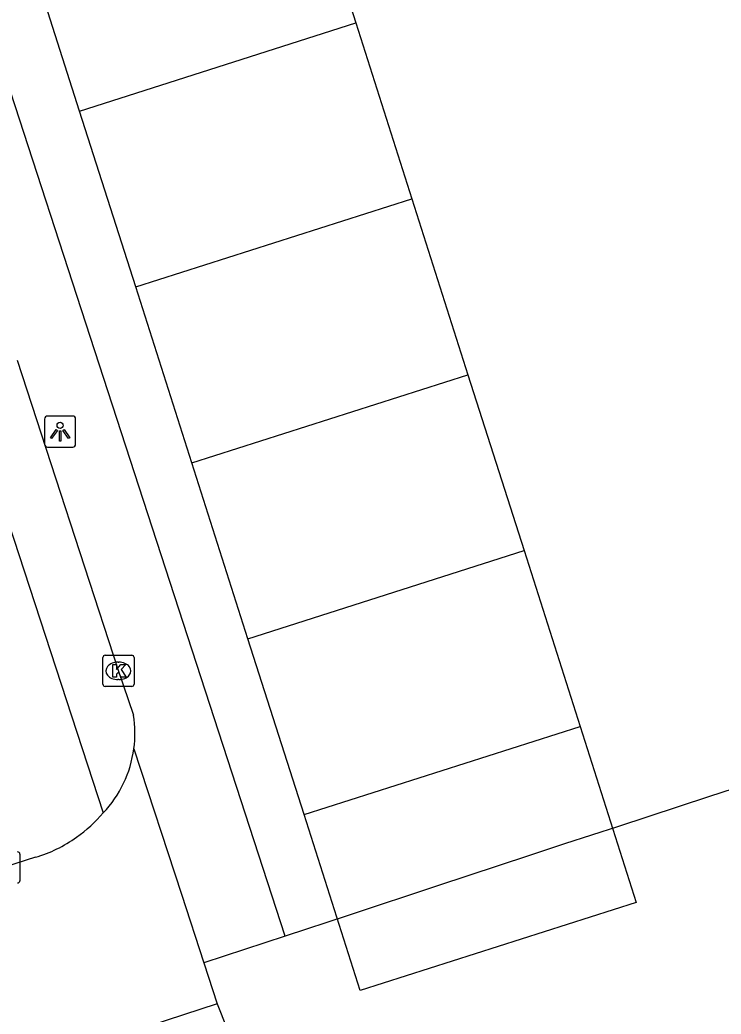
# Model space of a CAD drawing. Extents: x 158087 to 159494, y 382905 to 383981.
# Drawn here: x 159402.06 to 159424.55, y 383042.35 to 383074.25 of the extents above; entities that cross this region are included whole.
import ezdxf

# ---------------------------------------------------------------- set-up
doc = ezdxf.new("R2010")
doc.units = 0
for name, color, linetype in [('IMGEO_Kolk', 7, 'Continuous'), ('IMGEO_Lichtpunt', 7, 'Continuous'), ('IMGEO_Pand_vergunning_verleend', 7, 'Continuous'), ('IMGEO_Parkeervlak_open', 7, 'Continuous'), ('IMGEO_Rijbaan_lokaal_open', 7, 'Continuous'), ('IMGEO_Voetpad_open', 7, 'Continuous')]:
    doc.layers.add(name, color=color, linetype=linetype)

msp = doc.modelspace()

# ---------------------------------------------------------------- linework, layer by layer
at = {"layer": 'IMGEO_Kolk'}
for p, q in [((159404.717, 383052.933), (159404.717, 383053.785)), ((159404.792, 383053.859), (159405.644, 383053.859)), ((159405.718, 383053.785), (159405.718, 383052.933)), ((159405.205, 383053.639), (159405.23, 383053.639)), ((159405.644, 383052.859), (159404.792, 383052.859)), ((159405.228, 383053.079), (159405.203, 383053.079)), ((159402.056, 383047.48), (159402.056, 383046.628))]:
    msp.add_line(p, q, dxfattribs=at)
for points in [[(159404.717, 383052.933), (159404.717, 383053.785)], [(159404.792, 383053.859), (159405.644, 383053.859)], [(159405.718, 383053.785), (159405.718, 383052.933)], [(159405.038, 383053.559), (159405.161, 383053.559), (159405.161, 383053.408), (159405.291, 383053.559), (159405.455, 383053.559), (159405.309, 383053.408), (159405.462, 383053.159), (159405.31, 383053.159), (159405.225, 383053.323), (159405.161, 383053.256), (159405.161, 383053.159), (159405.038, 383053.159), (159405.038, 383053.559)], [(159405.644, 383052.859), (159404.792, 383052.859)], [(159402.056, 383047.48), (159402.056, 383046.628)]]:
    msp.add_lwpolyline(points, dxfattribs=at)
for centre, start, end in [((159404.794, 383053.783), 91.552, 178.448), ((159404.794, 383053.783), 91.552, 178.448), ((159405.642, 383053.783), 1.552, 88.448), ((159405.642, 383053.783), 1.552, 88.448), ((159404.794, 383052.935), 181.552, 268.448), ((159404.794, 383052.935), 181.552, 268.448), ((159405.642, 383052.935), 271.552, 358.448), ((159405.642, 383052.935), 271.552, 358.448), ((159401.98, 383047.478), 1.552, 88.448), ((159401.98, 383047.478), 1.552, 88.448), ((159401.98, 383046.63), 271.552, 358.448), ((159401.98, 383046.63), 271.552, 358.448)]:
    msp.add_arc(centre, 0.0765, start, end, dxfattribs=at)
for centre, major_axis, ratio, start_param, end_param in [((159405.204, 383053.359), (-0.387, 0.002), 0.722429, 4.712389, 7.853982), ((159405.229, 383053.359), (-0.39, 0.002), 0.717154, 1.570796, 4.712389)]:
    msp.add_ellipse(centre, major_axis=major_axis, ratio=ratio, start_param=start_param, end_param=end_param, dxfattribs=at)
at = {"layer": 'IMGEO_Lichtpunt'}
for p, q in [((159402.848, 383061.441), (159402.848, 383060.634)), ((159402.848, 383061.441), (159402.848, 383060.634)), ((159403.75, 383061.536), (159402.942, 383061.536)), ((159403.75, 383061.536), (159402.942, 383061.536)), ((159403.844, 383060.634), (159403.844, 383061.441)), ((159403.844, 383060.634), (159403.844, 383061.441)), ((159402.942, 383060.54), (159403.75, 383060.54)), ((159402.942, 383060.54), (159403.75, 383060.54))]:
    msp.add_line(p, q, dxfattribs=at)
for points in [[(159403.222, 383061.105), (159403.261, 383061.077), (159403.073, 383060.815), (159403.035, 383060.842), (159403.222, 383061.105)], [(159403.434, 383061.077), (159403.472, 383061.104), (159403.659, 383060.842), (159403.62, 383060.814), (159403.434, 383061.077)], [(159403.324, 383061.057), (159403.371, 383061.057), (159403.371, 383060.735), (159403.324, 383060.735), (159403.324, 383061.057)]]:
    msp.add_lwpolyline(points, dxfattribs=at)
msp.add_circle((159403.347, 383061.239), 0.0994, dxfattribs=at)
for centre, start, end in [((159402.942, 383061.441), 90, 180), ((159402.942, 383061.441), 90, 180), ((159403.75, 383061.441), 0, 90), ((159403.75, 383061.441), 0, 90), ((159402.942, 383060.634), 180, 270), ((159402.942, 383060.634), 180, 270), ((159403.75, 383060.634), 270, 0), ((159403.75, 383060.634), 270, 360)]:
    msp.add_arc(centre, 0.0946, start, end, dxfattribs=at)
at = {"layer": 'IMGEO_Pand_vergunning_verleend'}
for points in [[(159411.029, 383079.792), (159412.83, 383074.148)], [(159403.971, 383071.322), (159402.171, 383076.965)], [(159403.971, 383071.322), (159412.83, 383074.148)], [(159412.83, 383074.148), (159414.63, 383068.505)], [(159405.771, 383065.679), (159403.971, 383071.322)], [(159405.771, 383065.679), (159414.63, 383068.505)], [(159414.63, 383068.505), (159416.431, 383062.862)], [(159407.572, 383060.035), (159405.771, 383065.679)], [(159407.572, 383060.035), (159416.431, 383062.862)], [(159416.431, 383062.862), (159418.231, 383057.218)], [(159409.372, 383054.392), (159407.572, 383060.035)], [(159409.372, 383054.392), (159418.231, 383057.218)], [(159418.231, 383057.218), (159420.031, 383051.575)], [(159411.172, 383048.749), (159409.372, 383054.392)], [(159411.172, 383048.749), (159420.031, 383051.575)], [(159420.031, 383051.575), (159421.832, 383045.932), (159412.973, 383043.105), (159411.172, 383048.749)]]:
    msp.add_lwpolyline(points, dxfattribs=at)
at = {"layer": 'IMGEO_Parkeervlak_open'}
msp.add_arc((159401.996, 383051.37), 3.752, 316.8285, 352.221, dxfattribs=at)
at = {"layer": 'IMGEO_Rijbaan_lokaal_open'}
for points in [[(159400.165, 383062.757), (159404.732, 383048.803)], [(159402.556, 383047.382), (159401.594, 383047.068), (159401.403, 383046.995)]]:
    msp.add_lwpolyline(points, dxfattribs=at)
for centre, radius, start, end in [((159401.35, 383051.683), 4.442, 304.6068, 319.581), ((159401.426, 383051.356), 4.132, 285.8718, 306.3148)]:
    msp.add_arc(centre, radius, start, end, dxfattribs=at)
at = {"layer": 'IMGEO_Voetpad_open'}
for points in [[(159410.57, 383044.852), (159395.358, 383091.6), (159394.89, 383093.038), (159392.13, 383101.519), (159391.806, 383102.514), (159388.548, 383112.528), (159388.221, 383113.532)], [(159401.969, 383063.326), (159405.208, 383053.385), (159405.705, 383051.937)], [(159437.224, 383053.584), (159435.096, 383052.889), (159432.823, 383052.147), (159429.933, 383051.203), (159427.042, 383050.259), (159424.152, 383049.314), (159421.262, 383048.37), (159419.532, 383047.805), (159418.372, 383047.423), (159415.484, 383046.471), (159412.586, 383045.516), (159410.57, 383044.852)], [(159405.713, 383050.862), (159407.236, 383046.195), (159407.956, 383043.99)], [(159410.57, 383044.852), (159407.956, 383043.99)], [(159407.956, 383043.99), (159408.385, 383042.674)], [(159408.385, 383042.674), (159390.043, 383036.688), (159388.082, 383042.789)], [(159408.385, 383042.674), (159409.27, 383040.437)]]:
    msp.add_lwpolyline(points, dxfattribs=at)
msp.add_arc((159402.025, 383051.372), 3.723, 352.126, 8.7267, dxfattribs=at)

doc.saveas('drawing.dxf')
